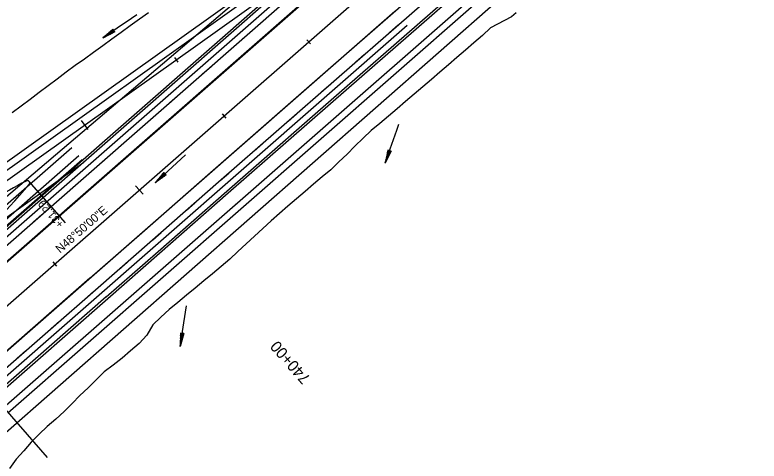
# Model space of a CAD drawing. Extents: x 1300404 to 1323571, y 234004 to 252077.
# Drawn here: x 1312081 to 1312743, y 241987 to 242384 of the extents above; entities that cross this region are included whole.
import ezdxf

# ---------------------------------------------------------------- set-up
doc = ezdxf.new("R2010")
doc.units = 0
for name, color, linetype in [('R_Const Limits', 7, 'Continuous'), ('R_Draft', 7, 'Continuous'), ('R_Flooplain', 7, 'Continuous'), ('R_Flow Arrows', 7, 'Continuous'), ('R_Horz Alg Annot', 7, 'Continuous'), ('R_Horz Alg Annot Leader', 7, 'Continuous'), ('R_Horz Alg Major Ticks', 7, 'Continuous'), ('R_Horz Alg Minor Ticks', 7, 'Continuous'), ('R_Horz Alg Station Annot', 7, 'Continuous'), ('R_Horz Alg Tangents Text', 7, 'Continuous'), ('R_Lane Edge', 7, 'Continuous'), ('R_Proposed', 7, 'Continuous'), ('R_Shoulder', 7, 'Continuous'), ('R_Temp Barrier Wall', 7, 'Continuous'), ('R_Temp Travel Lane', 7, 'Continuous'), ('R_Temp Travel Stripe', 7, 'Continuous')]:
    doc.layers.add(name, color=color, linetype=linetype)

msp = doc.modelspace()

# ---------------------------------------------------------------- linework, layer by layer
at = {"layer": 'R_Const Limits'}
for points in [[(1312526.73, 242385.56), (1312522.45, 242381.96), (1312503.89, 242372.31), (1312496.61, 242365.45), (1312489.13, 242358.8), (1312481.52, 242352.32), (1312473.94, 242345.8), (1312466.38, 242339.26), (1312458.8, 242332.73), (1312451.23, 242326.2), (1312443.62, 242319.7), (1312436, 242313.23), (1312428.37, 242306.76), (1312420.76, 242300.27), (1312413.14, 242293.8), (1312405.52, 242287.32), (1312397.82, 242280.93), (1312390.45, 242274.17), (1312383.28, 242267.18), (1312376.21, 242260.07), (1312369.02, 242253.1), (1312361.81, 242246.15), (1312354.14, 242239.74), (1312346.53, 242233.24), (1312338.93, 242226.74), (1312331.32, 242220.25), (1312323.71, 242213.77), (1312316.11, 242207.27), (1312308.67, 242200.59), (1312301.32, 242193.8), (1312293.96, 242187.03), (1312286.61, 242180.24), (1312279.25, 242173.46), (1312271.9, 242166.68), (1312264.43, 242160.03), (1312256.73, 242153.65), (1312249.01, 242147.28), (1312241.26, 242140.96), (1312233.53, 242134.6), (1312225.79, 242128.26), (1312217.98, 242122), (1312210.72, 242115.11), (1312203.48, 242108.19), (1312198.17, 242099.08), (1312191.43, 242091.6), (1312183.82, 242085.11), (1312176.24, 242078.59), (1312168.4, 242072.35), (1312160.26, 242066.47), (1312153.05, 242059.53), (1312145.95, 242052.46), (1312138.63, 242045.64), (1312131.66, 242038.42), (1312124.6, 242031.3), (1312117.23, 242024.54), (1312109.67, 242017.99), (1312102.43, 242011.08), (1312095.34, 242003.99), (1312088.71, 241996.38), (1312081.9, 241988.98), (1312075.96, 241980.59)], [(1312078.32, 242296.91), (1312086.32, 242302.96), (1312094.36, 242308.95), (1312102.35, 242315), (1312110.37, 242321.03), (1312118.38, 242327.05), (1312126.41, 242333.07), (1312134.54, 242338.96), (1312142.69, 242344.83), (1312150.85, 242350.69), (1312159, 242356.57), (1312167.15, 242362.44), (1312175.31, 242368.29), (1312183.43, 242374.2), (1312191.55, 242380.1), (1312199.69, 242385.98)]]:
    msp.add_lwpolyline(points, dxfattribs=at)
at = {"layer": 'R_Draft'}
for p, q in [((1308396.96, 238971.92), (1312368.36, 242444.53)), ((1308407.83, 238959.5), (1312379.22, 242432.11)), ((1308447.32, 238914.33), (1312418.71, 242386.94)), ((1308458.18, 238901.91), (1312429.57, 242374.52)), ((1309184.47, 239689.08), (1312131.36, 242265.86)), ((1309037.78, 239548.19), (1312137.61, 242258.71)), ((1309193.69, 239678.54), (1312140.58, 242255.32)), ((1311883.46, 242068.52), (1312142.32, 242252.88))]:
    msp.add_line(p, q, dxfattribs=at)
at = {"layer": 'R_Flooplain'}
for p, q in [((1311459.52, 241700.85), (1312470.12, 242559.7)), ((1312629.3, 242500.87), (1311599.52, 241597.01))]:
    msp.add_line(p, q, dxfattribs=at)
at = {"layer": 'R_Flow Arrows'}
for p, q in [((1312168, 242371.05), (1312159.21, 242363.12)), ((1312169.73, 242368.55), (1312168, 242371.05)), ((1312169.73, 242368.55), (1312159.21, 242363.12)), ((1312412.48, 242263.55), (1312410.1, 242251.94)), ((1312415.35, 242262.56), (1312412.48, 242263.55)), ((1312415.35, 242262.56), (1312410.1, 242251.94)), ((1312213.38, 242243.71), (1312205.75, 242234.64)), ((1312215.44, 242241.47), (1312213.38, 242243.71)), ((1312215.44, 242241.47), (1312205.75, 242234.64)), ((1312228, 242100.91), (1312227.81, 242089.07)), ((1312231.01, 242100.47), (1312227.81, 242089.07)), ((1312231.01, 242100.47), (1312228, 242100.91))]:
    msp.add_line(p, q, dxfattribs=at)
for points in [[(1312189.34, 242383.7), (1312184.57, 242380.46), (1312159.12, 242363.24)], [(1312168.7, 242370.05), (1312163.58, 242366.52), (1312160.96, 242364.71)], [(1312169.04, 242369.55), (1312163.93, 242366.02), (1312161.31, 242364.21)], [(1312168.52, 242370.3), (1312163.41, 242366.77), (1312162.73, 242366.3)], [(1312169.22, 242369.3), (1312164.1, 242365.77), (1312163.42, 242365.29)], [(1312168.35, 242370.55), (1312164.49, 242367.88)], [(1312169.39, 242369.05), (1312165.52, 242366.38)], [(1312168.18, 242370.8), (1312166.24, 242369.47)], [(1312169.56, 242368.8), (1312167.63, 242367.47)], [(1312422.15, 242286.39), (1312420.24, 242280.95), (1312409.96, 242251.99)], [(1312413.63, 242263.16), (1312411.61, 242257.28), (1312410.57, 242254.27)], [(1312413.34, 242263.25), (1312411.32, 242257.37), (1312411.05, 242256.59)], [(1312414.2, 242262.96), (1312412.18, 242257.08), (1312411.14, 242254.07)], [(1312413.05, 242263.35), (1312411.53, 242258.91)], [(1312412.76, 242263.45), (1312412, 242261.23)], [(1312232.63, 242259.33), (1312228.39, 242255.42), (1312205.75, 242234.64)], [(1312414.49, 242262.86), (1312412.47, 242256.98), (1312412.2, 242256.19)], [(1312414.78, 242262.76), (1312413.25, 242258.32)], [(1312415.07, 242262.66), (1312414.3, 242260.44)], [(1312214, 242243.03), (1312209.42, 242238.83), (1312208.8, 242238.27)], [(1312213.79, 242243.26), (1312210.33, 242240.08)], [(1312213.59, 242243.48), (1312211.85, 242241.89)], [(1312214.2, 242242.81), (1312209.62, 242238.61), (1312207.27, 242236.46)], [(1312214.61, 242242.36), (1312210.03, 242238.16), (1312207.68, 242236.01)], [(1312214.82, 242242.14), (1312210.24, 242237.93), (1312209.62, 242237.37)], [(1312215.03, 242241.91), (1312211.56, 242238.74)], [(1312215.23, 242241.69), (1312213.5, 242240.1)], [(1312233.27, 242125.15), (1312232.4, 242119.45), (1312227.67, 242089.09)], [(1312229.2, 242100.74), (1312228.31, 242094.58), (1312227.84, 242091.44)], [(1312228.9, 242100.78), (1312228.01, 242094.63), (1312227.89, 242093.8)], [(1312228.6, 242100.82), (1312227.92, 242096.17)], [(1312228.3, 242100.87), (1312227.96, 242098.54)], [(1312229.8, 242100.65), (1312228.91, 242094.5), (1312228.44, 242091.35)], [(1312230.1, 242100.61), (1312229.21, 242094.45), (1312229.09, 242093.63)], [(1312230.4, 242100.56), (1312229.73, 242095.91)], [(1312230.71, 242100.52), (1312230.37, 242098.19)]]:
    msp.add_lwpolyline(points, dxfattribs=at)
at = {"layer": 'R_Horz Alg Annot Leader'}
for p in [(1312122.49, 242202.78), (1312125.88, 242198.9)]:
    msp.add_line(p, (1312093.65, 242235.75), dxfattribs=at)
msp.add_lwpolyline([(1312065.67, 242040.38), (1312109.44, 241990.33)], dxfattribs=at)
msp.add_lwpolyline([(1312065.67, 242040.38), (1312109.44, 241990.33)], dxfattribs=at)
at = {"layer": 'R_Horz Alg Major Ticks'}
for points in [[(1312139.92, 242289.94), (1312145.72, 242281.8)], [(1312139.92, 242289.94), (1312145.72, 242281.8)], [(1312188.27, 242231.93), (1312194.85, 242224.41)], [(1312188.27, 242231.93), (1312194.85, 242224.41)]]:
    msp.add_lwpolyline(points, dxfattribs=at)
at = {"layer": 'R_Horz Alg Minor Ticks'}
for points in [[(1312340.48, 242361.7), (1312343.77, 242357.94)], [(1312340.48, 242361.7), (1312343.77, 242357.94)], [(1312222.82, 242345.92), (1312225.72, 242341.85)], [(1312222.82, 242345.92), (1312225.72, 242341.85)], [(1312265.2, 242295.88), (1312268.49, 242292.11)], [(1312265.2, 242295.88), (1312268.49, 242292.11)], [(1312114.64, 242164.23), (1312117.93, 242160.46)], [(1312114.64, 242164.23), (1312117.93, 242160.46)]]:
    msp.add_lwpolyline(points, dxfattribs=at)
at = {"layer": 'R_Lane Edge'}
for p, q in [((1311865.98, 242097.91), (1312298.3, 242405.81)), ((1312070.61, 242034.74), (1312484.9, 242396.99))]:
    msp.add_line(p, q, dxfattribs=at)
for centre, radius, start, end in [((1312092.15, 242234.44), 2, 319.69686, 125.4583), ((1310902.54, 243274.26), 1582, 311.2779, 318.84481), ((1312186.05, 242040.44), 217.5, 115.91572, 124.91897)]:
    msp.add_arc(centre, radius, start, end, dxfattribs=at)
at = {"layer": 'R_Proposed'}
for p, q in [((1308427.57, 238936.91), (1312793.8, 242754.77)), ((1308427.57, 238936.91), (1312793.8, 242754.77)), ((1309180.37, 239595.16), (1312398.96, 242409.52)), ((1309180.37, 239595.16), (1312398.96, 242409.52)), ((1311870.33, 242091.8), (1312302.65, 242399.71)), ((1311870.33, 242091.8), (1312302.65, 242399.71))]:
    msp.add_line(p, q, dxfattribs=at)
at = {"layer": 'R_Shoulder'}
for p, q in [((1311862.49, 242102.8), (1312294.82, 242410.7)), ((1312074.56, 242030.22), (1312488.94, 242392.56))]:
    msp.add_line(p, q, dxfattribs=at)
at = {"layer": 'R_Temp Barrier Wall'}
for p, q in [((1311892.96, 242037.93), (1312532.68, 242597.64)), ((1312162.13, 242133.19), (1311698.81, 241728.32)), ((1311699.92, 241726.65), (1312163.45, 242131.69))]:
    msp.add_line(p, q, dxfattribs=at)
for points in [[(1312162.13, 242133.19), (1312208.15, 242173.4), (1312269.24, 242227.03), (1312376.43, 242320.64), (1312482.53, 242413.42), (1312543.91, 242467.34), (1312595.2, 242512.14), (1312748.29, 242645.21), (1312753.15, 242649.34)], [(1312163.45, 242131.69), (1312209.47, 242171.9), (1312270.56, 242225.52), (1312377.74, 242319.14), (1312483.84, 242411.92), (1312545.23, 242465.84), (1312596.52, 242510.63), (1312749.59, 242643.69), (1312754.47, 242647.84)]]:
    msp.add_lwpolyline(points, dxfattribs=at)
at = {"layer": 'R_Temp Travel Lane'}
msp.add_line((1312147.66, 242149.76), (1311684.33, 241744.89), dxfattribs=at)
msp.add_lwpolyline([(1312147.66, 242149.76), (1312193.66, 242189.95), (1312254.75, 242243.58), (1312361.95, 242337.21), (1312468.02, 242429.96), (1312529.42, 242483.89), (1312580.75, 242528.73), (1312733.95, 242661.89), (1312822.72, 242736.25)], dxfattribs=at)
at = {"layer": 'R_Temp Travel Stripe'}
for p, q in [((1312616.5, 242653.71), (1311826.26, 241962.3)), ((1311894.27, 242036.42), (1312533.99, 242596.14)), ((1311908.76, 242019.86), (1312548.48, 242579.58)), ((1311691.47, 241736.52), (1312154.9, 242141.47))]:
    msp.add_line(p, q, dxfattribs=at)
for points in [[(1312154.9, 242141.47), (1312200.9, 242181.68), (1312262, 242235.3), (1312369.19, 242328.93), (1312475.28, 242421.69), (1312536.66, 242475.62), (1312587.98, 242520.43), (1312743.82, 242655.9)], [(1312414.15, 242368.24), (1312421.68, 242374.82)], [(1312285.43, 242364.04), (1312277.9, 242357.45)], [(1312384.03, 242341.91), (1312391.56, 242348.49)], [(1312255.32, 242337.7), (1312247.79, 242331.11)], [(1312353.91, 242315.59), (1312361.45, 242322.17)], [(1312225.22, 242311.36), (1312217.69, 242304.77)], [(1312323.79, 242289.27), (1312331.32, 242295.85)], [(1312195.11, 242285.02), (1312187.58, 242278.43)], [(1312293.66, 242262.96), (1312301.19, 242269.54)], [(1312165.01, 242258.68), (1312157.48, 242252.09)], [(1312263.53, 242236.64), (1312271.06, 242243.22)], [(1312134.9, 242232.34), (1312127.37, 242225.76)], [(1312233.47, 242210.26), (1312240.98, 242216.86)], [(1312104.8, 242206), (1312097.27, 242199.42)], [(1312203.4, 242183.87), (1312210.92, 242190.47)], [(1312173.29, 242157.55), (1312180.82, 242164.13)], [(1312143.17, 242131.22), (1312150.7, 242137.81)], [(1312113.04, 242104.9), (1312120.58, 242111.48)], [(1312082.92, 242078.58), (1312090.45, 242085.16)]]:
    msp.add_lwpolyline(points, dxfattribs=at)

# ---------------------------------------------------------------- texts
at = {"layer": 'R_Horz Alg Annot'}
msp.add_text('+31.29', height=7, rotation=130.57689, dxfattribs=at).set_placement((1312124.92, 242198.08))
at = {"layer": 'R_Horz Alg Station Annot'}
msp.add_text('740+00', height=10, rotation=131.16667, dxfattribs=at).set_placement((1312344.25, 242061.14))
msp.add_text('740+00', height=10, rotation=131.16667, dxfattribs=at).set_placement((1312344.25, 242061.14))
at = {"layer": 'R_Horz Alg Tangents Text'}
msp.add_text('N48%%d50\'00"E', height=7.5, rotation=41.16667, dxfattribs=at).set_placement((1312121.07, 242171.57))
msp.add_text('N48%%d50\'00"E', height=7.5, rotation=41.16667, dxfattribs=at).set_placement((1312121.07, 242171.57))

doc.saveas('drawing.dxf')
